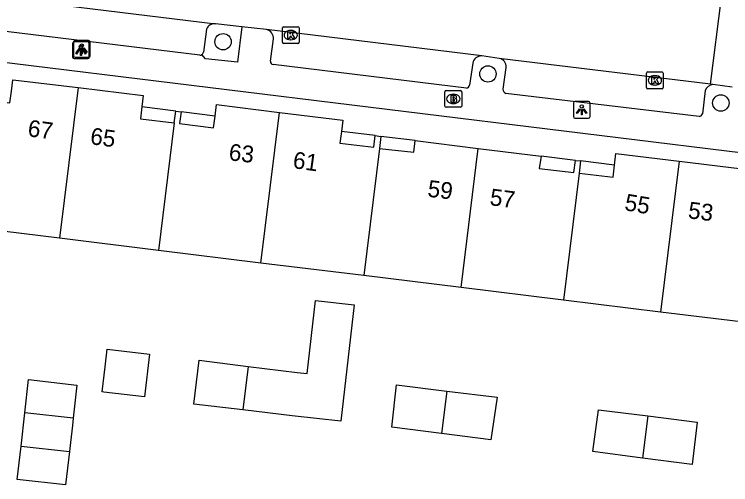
# Model space of a CAD drawing. Extents: x 161696 to 162377, y 380761 to 381673.
# Drawn here: x 162017.86 to 162060.59, y 381512.18 to 381540.25 of the extents above; entities that cross this region are included whole.
import ezdxf

# ---------------------------------------------------------------- set-up
doc = ezdxf.new("R2010")
doc.units = 0
for name, color, linetype in [('IMGEO_Boom', 7, 'Continuous'), ('IMGEO_Brandkraan', 7, 'Continuous'), ('IMGEO_Kolk', 7, 'Continuous'), ('IMGEO_Lichtpunt', 7, 'Continuous'), ('IMGEO_Pand', 7, 'Continuous'), ('IMGEO_Pand_nummerreeks', 7, 'Continuous'), ('IMGEO_Pand_overbouw', 7, 'Continuous'), ('IMGEO_Parkeervlak_open', 7, 'Continuous'), ('IMGEO_Rijbaan_lokaal_open', 7, 'Continuous'), ('IMGEO_Voetpad_open', 7, 'Continuous')]:
    doc.layers.add(name, color=color, linetype=linetype)

msp = doc.modelspace()

# ---------------------------------------------------------------- linework, layer by layer
at = {"layer": 'IMGEO_Boom'}
for centre in [(162030.314, 381538.611), (162046.115, 381536.693), (162060.008, 381534.958)]:
    msp.add_circle(centre, 0.489, dxfattribs=at)
at = {"layer": 'IMGEO_Brandkraan'}
for p, q in [((162043.623, 381535.704), (162044.475, 381535.704)), ((162043.548, 381534.778), (162043.548, 381535.63)), ((162044.036, 381535.484), (162044.061, 381535.484)), ((162044.549, 381535.63), (162044.549, 381534.778)), ((162044.059, 381534.924), (162044.034, 381534.924)), ((162044.475, 381534.704), (162043.623, 381534.704))]:
    msp.add_line(p, q, dxfattribs=at)
for points in [[(162043.623, 381535.704), (162044.475, 381535.704)], [(162043.548, 381534.778), (162043.548, 381535.63)], [(162043.896, 381535.404), (162043.896, 381535.004), (162044.109, 381535.004)], [(162044.127, 381535.404), (162043.896, 381535.404)], [(162044.075, 381535.323), (162044.021, 381535.323), (162044.021, 381535.247)], [(162044.549, 381535.63), (162044.549, 381534.778)], [(162044.021, 381535.247), (162044.074, 381535.247)], [(162044.083, 381535.171), (162044.021, 381535.171), (162044.021, 381535.09)], [(162044.021, 381535.09), (162044.083, 381535.09)], [(162044.475, 381534.704), (162043.623, 381534.704)]]:
    msp.add_lwpolyline(points, dxfattribs=at)
for centre, radius, start, end in [((162043.625, 381535.628), 0.0765, 91.552, 178.448), ((162043.625, 381535.628), 0.0765, 91.552, 178.448), ((162044.473, 381535.628), 0.0765, 1.552, 88.448), ((162044.473, 381535.628), 0.0765, 1.552, 88.448), ((162044.076, 381535.285), 0.0379, 267.8285, 90.9355), ((162044.131, 381535.259), 0.145, 59.4692, 91.5367), ((162044.156, 381535.306), 0.0922, 285.5137, 58.1501), ((162044.084, 381535.13), 0.0404, 269.8759, 90.5077), ((162044.115, 381535.255), 0.251, 268.6676, 293.5347), ((162044.161, 381535.114), 0.105, 301.3115, 78.989), ((162043.625, 381534.78), 0.0765, 181.552, 268.448), ((162043.625, 381534.78), 0.0765, 181.552, 268.448), ((162044.473, 381534.78), 0.0765, 271.552, 358.448), ((162044.473, 381534.78), 0.0765, 271.552, 358.448)]:
    msp.add_arc(centre, radius, start, end, dxfattribs=at)
for centre, major_axis, ratio, start_param, end_param in [((162044.035, 381535.204), (-0.387, 0.002), 0.722429, 4.712389, 7.853982), ((162044.06, 381535.204), (-0.39, 0.002), 0.717154, 1.570796, 4.712389)]:
    msp.add_ellipse(centre, major_axis=major_axis, ratio=ratio, start_param=start_param, end_param=end_param, dxfattribs=at)
at = {"layer": 'IMGEO_Kolk'}
for p, q in [((162033.853, 381538.584), (162033.853, 381539.436)), ((162033.928, 381539.51), (162034.78, 381539.51)), ((162034.341, 381539.29), (162034.366, 381539.29)), ((162034.854, 381539.436), (162034.854, 381538.584)), ((162034.364, 381538.73), (162034.339, 381538.73)), ((162034.78, 381538.51), (162033.928, 381538.51)), ((162055.572, 381535.883), (162055.572, 381536.735)), ((162055.647, 381536.809), (162056.499, 381536.809)), ((162056.06, 381536.589), (162056.085, 381536.589)), ((162056.573, 381536.735), (162056.573, 381535.883)), ((162056.499, 381535.809), (162055.647, 381535.809)), ((162056.083, 381536.029), (162056.058, 381536.029))]:
    msp.add_line(p, q, dxfattribs=at)
for points in [[(162033.853, 381538.584), (162033.853, 381539.436)], [(162033.928, 381539.51), (162034.78, 381539.51)], [(162034.174, 381539.21), (162034.297, 381539.21), (162034.297, 381539.059), (162034.427, 381539.21), (162034.591, 381539.21), (162034.445, 381539.059), (162034.598, 381538.81), (162034.446, 381538.81), (162034.361, 381538.974), (162034.297, 381538.907), (162034.297, 381538.81), (162034.174, 381538.81), (162034.174, 381539.21)], [(162034.854, 381539.436), (162034.854, 381538.584)], [(162034.78, 381538.51), (162033.928, 381538.51)], [(162055.572, 381535.883), (162055.572, 381536.735)], [(162055.647, 381536.809), (162056.499, 381536.809)], [(162056.573, 381536.735), (162056.573, 381535.883)], [(162055.893, 381536.509), (162056.016, 381536.509), (162056.016, 381536.358), (162056.146, 381536.509), (162056.31, 381536.509), (162056.164, 381536.358), (162056.317, 381536.109), (162056.165, 381536.109), (162056.08, 381536.273), (162056.016, 381536.206), (162056.016, 381536.109), (162055.893, 381536.109), (162055.893, 381536.509)], [(162056.499, 381535.809), (162055.647, 381535.809)]]:
    msp.add_lwpolyline(points, dxfattribs=at)
for centre, start, end in [((162033.93, 381539.434), 91.552, 178.448), ((162033.93, 381539.434), 91.552, 178.448), ((162034.778, 381539.434), 1.552, 88.448), ((162034.778, 381539.434), 1.552, 88.448), ((162033.93, 381538.586), 181.552, 268.448), ((162033.93, 381538.586), 181.552, 268.448), ((162034.778, 381538.586), 271.552, 358.448), ((162034.778, 381538.586), 271.552, 358.448), ((162055.649, 381536.733), 91.552, 178.448), ((162055.649, 381536.733), 91.552, 178.448), ((162056.497, 381536.733), 1.552, 88.448), ((162056.497, 381536.733), 1.552, 88.448), ((162055.649, 381535.885), 181.552, 268.448), ((162055.649, 381535.885), 181.552, 268.448), ((162056.497, 381535.885), 271.552, 358.448), ((162056.497, 381535.885), 271.552, 358.448)]:
    msp.add_arc(centre, 0.0765, start, end, dxfattribs=at)
for centre, major_axis, ratio, start_param, end_param in [((162034.34, 381539.01), (-0.387, 0.002), 0.722429, 4.712389, 7.853982), ((162034.365, 381539.01), (-0.39, 0.002), 0.717154, 1.570796, 4.712389), ((162056.059, 381536.309), (-0.387, 0.002), 0.722429, 4.712389, 7.853982), ((162056.084, 381536.309), (-0.39, 0.002), 0.717154, 1.570796, 4.712389)]:
    msp.add_ellipse(centre, major_axis=major_axis, ratio=ratio, start_param=start_param, end_param=end_param, dxfattribs=at)
at = {"layer": 'IMGEO_Lichtpunt'}
for p, q in [((162022.292, 381538.684), (162021.484, 381538.684)), ((162022.292, 381538.684), (162021.484, 381538.684)), ((162021.342, 381538.505), (162021.342, 381537.698)), ((162021.342, 381538.505), (162021.342, 381537.698)), ((162021.39, 381538.589), (162021.39, 381537.782)), ((162021.39, 381538.589), (162021.39, 381537.782)), ((162022.244, 381538.6), (162021.436, 381538.6)), ((162022.244, 381538.6), (162021.436, 381538.6)), ((162022.338, 381537.698), (162022.338, 381538.505)), ((162022.338, 381537.698), (162022.338, 381538.505)), ((162022.386, 381537.782), (162022.386, 381538.589)), ((162022.386, 381537.782), (162022.386, 381538.589)), ((162021.436, 381537.604), (162022.244, 381537.604)), ((162021.436, 381537.604), (162022.244, 381537.604)), ((162021.484, 381537.688), (162022.292, 381537.688)), ((162021.484, 381537.688), (162022.292, 381537.688)), ((162051.211, 381534.952), (162051.211, 381534.145)), ((162051.211, 381534.952), (162051.211, 381534.145)), ((162052.113, 381535.047), (162051.305, 381535.047)), ((162052.113, 381535.047), (162051.305, 381535.047)), ((162052.207, 381534.145), (162052.207, 381534.952)), ((162052.207, 381534.145), (162052.207, 381534.952)), ((162051.305, 381534.051), (162052.113, 381534.051)), ((162051.305, 381534.051), (162052.113, 381534.051))]:
    msp.add_line(p, q, dxfattribs=at)
for points in [[(162021.764, 381538.253), (162021.803, 381538.225), (162021.615, 381537.963), (162021.577, 381537.99), (162021.764, 381538.253)], [(162021.976, 381538.225), (162022.014, 381538.252), (162022.201, 381537.99), (162022.162, 381537.962), (162021.976, 381538.225)], [(162021.716, 381538.169), (162021.755, 381538.141), (162021.567, 381537.879), (162021.529, 381537.906), (162021.716, 381538.169)], [(162021.818, 381538.121), (162021.865, 381538.121), (162021.865, 381537.799), (162021.818, 381537.799), (162021.818, 381538.121)], [(162021.866, 381538.205), (162021.913, 381538.205), (162021.913, 381537.883), (162021.866, 381537.883), (162021.866, 381538.205)], [(162021.928, 381538.141), (162021.966, 381538.168), (162022.153, 381537.906), (162022.114, 381537.878), (162021.928, 381538.141)], [(162051.585, 381534.616), (162051.624, 381534.588), (162051.436, 381534.326), (162051.398, 381534.353), (162051.585, 381534.616)], [(162051.687, 381534.568), (162051.734, 381534.568), (162051.734, 381534.246), (162051.687, 381534.246), (162051.687, 381534.568)], [(162051.797, 381534.588), (162051.835, 381534.615), (162052.022, 381534.353), (162051.983, 381534.325), (162051.797, 381534.588)]]:
    msp.add_lwpolyline(points, dxfattribs=at)
for centre in [(162021.841, 381538.303), (162021.889, 381538.387), (162051.71, 381534.75)]:
    msp.add_circle(centre, 0.0994, dxfattribs=at)
for centre, start, end in [((162021.484, 381538.589), 90, 180), ((162021.484, 381538.589), 90, 180), ((162022.292, 381538.589), 0, 90), ((162022.292, 381538.589), 0, 90), ((162021.436, 381538.505), 90, 180), ((162021.436, 381538.505), 90, 180), ((162022.244, 381538.505), 0, 90), ((162022.244, 381538.505), 0, 90), ((162021.436, 381537.698), 180, 270), ((162021.436, 381537.698), 180, 270), ((162021.484, 381537.782), 180, 270), ((162021.484, 381537.782), 180, 270), ((162022.244, 381537.698), 270, 0), ((162022.244, 381537.698), 270, 360), ((162022.292, 381537.782), 270, 0), ((162022.292, 381537.782), 270, 360), ((162051.305, 381534.952), 90, 180), ((162051.305, 381534.952), 90, 180), ((162052.113, 381534.952), 0, 90), ((162052.113, 381534.952), 0, 90), ((162051.305, 381534.145), 180, 270), ((162051.305, 381534.145), 180, 270), ((162052.113, 381534.145), 270, 0), ((162052.113, 381534.145), 270, 360)]:
    msp.add_arc(centre, 0.0946, start, end, dxfattribs=at)
at = {"layer": 'IMGEO_Pand'}
for points in [[(162015.808, 381535.193), (162017.605, 381534.975), (162017.69, 381535.671), (162017.771, 381536.345), (162021.663, 381535.88)], [(162021.663, 381535.88), (162020.553, 381526.884)], [(162021.663, 381535.88), (162025.552, 381535.4), (162025.469, 381534.723), (162025.383, 381534.018), (162027.408, 381533.776)], [(162027.408, 381533.776), (162027.505, 381534.469), (162027.812, 381534.426), (162027.714, 381533.728), (162029.748, 381533.476), (162029.836, 381534.178), (162029.921, 381534.865), (162033.685, 381534.398)], [(162032.576, 381525.407), (162033.685, 381534.398)], [(162033.685, 381534.398), (162037.45, 381533.932), (162037.372, 381533.264), (162037.289, 381532.552), (162039.307, 381532.317), (162039.396, 381533.012), (162039.733, 381532.967), (162039.642, 381532.252)], [(162027.408, 381533.776), (162026.468, 381526.157)], [(162039.642, 381532.252), (162041.689, 381532.021), (162041.775, 381532.716), (162045.534, 381532.249)], [(162039.642, 381532.252), (162038.705, 381524.655)], [(162044.509, 381523.942), (162045.534, 381532.249)], [(162045.534, 381532.249), (162049.293, 381531.786), (162049.181, 381531.048), (162051.246, 381530.81), (162051.332, 381531.534), (162051.641, 381531.5), (162051.564, 381530.774)], [(162051.564, 381530.774), (162053.58, 381530.541), (162053.663, 381531.255), (162053.742, 381531.942), (162057.517, 381531.487)], [(162057.517, 381531.487), (162056.406, 381522.481)], [(162057.517, 381531.487), (162061.29, 381531.022), (162061.198, 381530.325), (162061.11, 381529.652), (162063.143, 381529.389)], [(162051.564, 381530.774), (162050.628, 381523.19)], [(162020.553, 381526.884), (162014.869, 381527.582)], [(162026.468, 381526.157), (162020.553, 381526.884)], [(162032.576, 381525.407), (162026.468, 381526.157)], [(162038.705, 381524.655), (162032.576, 381525.407)], [(162044.509, 381523.942), (162038.705, 381524.655)], [(162050.628, 381523.19), (162044.509, 381523.942)], [(162031.81, 381519.237), (162034.737, 381518.874), (162035.33, 381518.806), (162035.831, 381523.178), (162038.131, 381522.915), (162037.336, 381515.965), (162034.442, 381516.296), (162031.488, 381516.645)], [(162056.406, 381522.481), (162050.628, 381523.19)], [(162062.203, 381521.769), (162056.406, 381522.481)], [(162023.202, 381517.706), (162023.1, 381517.718), (162023.277, 381519.208), (162023.402, 381520.265), (162025.927, 381519.966), (162025.625, 381517.417), (162023.202, 381517.706)], [(162031.488, 381516.645), (162028.574, 381516.992), (162028.882, 381519.6), (162031.81, 381519.237)], [(162031.81, 381519.237), (162031.488, 381516.645)], [(162018.492, 381516.472), (162018.719, 381518.462), (162021.601, 381518.116), (162021.376, 381516.143)], [(162043.348, 381515.232), (162040.38, 381515.616), (162040.669, 381518.139), (162043.662, 381517.768)], [(162043.662, 381517.768), (162046.656, 381517.397), (162046.287, 381514.851), (162043.348, 381515.232)], [(162043.662, 381517.768), (162043.348, 381515.232)], [(162018.265, 381514.483), (162018.492, 381516.472)], [(162021.376, 381516.143), (162018.492, 381516.472)], [(162055.341, 381513.769), (162052.382, 381514.154), (162052.707, 381516.647), (162055.653, 381516.281)], [(162021.376, 381516.143), (162021.326, 381515.704), (162021.211, 381514.696), (162021.149, 381514.154)], [(162055.653, 381516.281), (162058.599, 381515.916), (162058.3, 381513.383), (162055.341, 381513.769)], [(162055.653, 381516.281), (162055.341, 381513.769)], [(162021.149, 381514.154), (162020.924, 381512.179), (162018.038, 381512.493), (162018.265, 381514.483)], [(162018.265, 381514.483), (162021.149, 381514.154)]]:
    msp.add_lwpolyline(points, dxfattribs=at)
at = {"layer": 'IMGEO_Pand_overbouw'}
for points in [[(162027.505, 381534.469), (162025.469, 381534.723), (162025.383, 381534.018), (162027.408, 381533.776)], [(162029.836, 381534.178), (162027.812, 381534.426), (162027.714, 381533.728), (162029.748, 381533.476)], [(162039.396, 381533.012), (162037.372, 381533.264), (162037.289, 381532.552), (162039.307, 381532.317)], [(162041.775, 381532.716), (162039.733, 381532.967), (162039.642, 381532.252), (162041.689, 381532.021)], [(162051.332, 381531.534), (162049.293, 381531.786), (162049.181, 381531.048), (162051.246, 381530.81)], [(162053.663, 381531.255), (162051.641, 381531.5), (162051.564, 381530.774), (162053.58, 381530.541)]]:
    msp.add_lwpolyline(points, close=True, dxfattribs=at)
at = {"layer": 'IMGEO_Parkeervlak_open'}
msp.add_lwpolyline([(162029.32, 381539.361), (162029.143, 381537.986)], dxfattribs=at)
for centre, radius, start, end in [((162029.821, 381539.149), 0.544, 85.7211, 157.1038), ((162028.927, 381538.027), 0.22, 305.2197, 349.1421)]:
    msp.add_arc(centre, radius, start, end, dxfattribs=at)
at = {"layer": 'IMGEO_Rijbaan_lokaal_open'}
for points in [[(162011.089, 381541.999), (162029.862, 381539.692)], [(162059.391, 381536.074), (162060.051, 381541.265)], [(162031.425, 381539.507), (162029.862, 381539.692)], [(162032.915, 381539.339), (162031.425, 381539.507)], [(162045.745, 381537.763), (162032.915, 381539.339)], [(162046.789, 381537.616), (162045.745, 381537.763)], [(162059.391, 381536.074), (162046.789, 381537.616)], [(162059.534, 381536.056), (162059.391, 381536.074)], [(162060.692, 381535.909), (162059.534, 381536.056)]]:
    msp.add_lwpolyline(points, dxfattribs=at)
at = {"layer": 'IMGEO_Voetpad_open'}
for points in [[(162028.931, 381537.808), (162011.478, 381539.944)], [(162031.425, 381539.507), (162031.175, 381537.385), (162029.276, 381537.601), (162029.054, 381537.848)], [(162005.061, 381538.886), (162121.812, 381524.568), (162134.534, 381522.993)], [(162033.145, 381537.446), (162033.317, 381538.779)], [(162044.834, 381535.844), (162033.3, 381537.255)], [(162045.205, 381537.343), (162045.014, 381536.02)], [(162047.014, 381535.779), (162047.205, 381537.086)], [(162059.081, 381535.694), (162058.908, 381534.311)], [(162058.72, 381534.146), (162047.188, 381535.532)]]:
    msp.add_lwpolyline(points, dxfattribs=at)
for centre, radius, start, end in [((162032.774, 381538.813), 0.544, 356.3877, 74.9582), ((162028.927, 381538.03), 0.222, 271.0548, 304.9745), ((162033.302, 381537.415), 0.16, 168.8256, 269.2943), ((162045.737, 381537.216), 0.547, 89.1607, 166.5893), ((162046.694, 381537.113), 0.512, 356.9861, 79.271), ((162044.768, 381536.092), 0.256, 284.9288, 343.7837), ((162047.299, 381535.795), 0.286, 183.2309, 247.095), ((162059.562, 381535.557), 0.5, 93.1803, 164.0776), ((162058.697, 381534.362), 0.217, 276.0696, 346.4746)]:
    msp.add_arc(centre, radius, start, end, dxfattribs=at)

# ---------------------------------------------------------------- texts
at = {"layer": 'IMGEO_Pand_nummerreeks'}
for s, rotation, p in [('67', 352.4713, (162018.626, 381532.977)), ('65', 352.351, (162022.352, 381532.507)), ('63', 353.6574, (162030.623, 381531.544)), ('61', 352.0703, (162034.438, 381531.079)), ('59', 353.1532, (162042.479, 381529.372)), ('57', 352.8724, (162046.191, 381528.864)), ('55', 350.3056, (162054.22, 381528.566)), ('53', 352.8724, (162058.014, 381528.083))]:
    msp.add_text(s, height=1, rotation=rotation, dxfattribs=at).set_placement(p)

doc.saveas('drawing.dxf')
